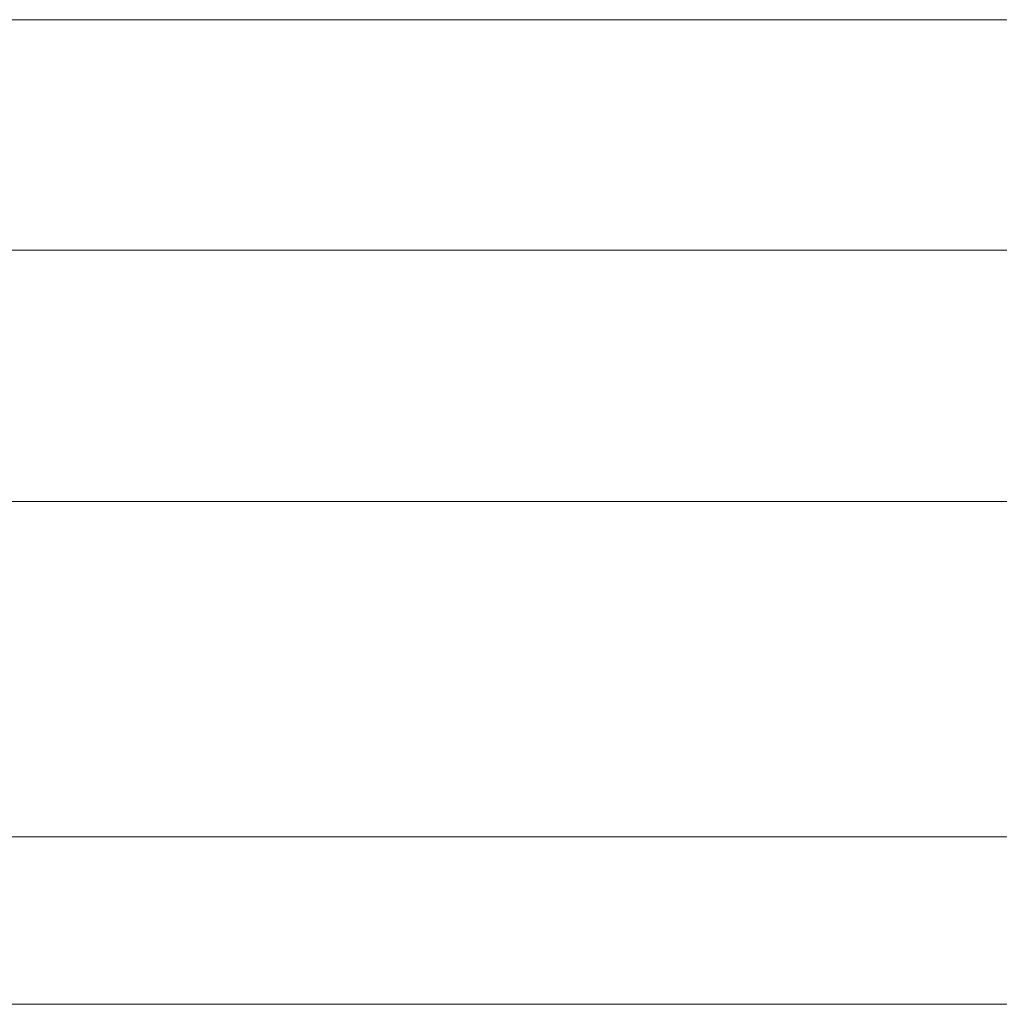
# Model space of a CAD drawing. Header units: metres. Extents: x -3.6 to 84.5, y -11 to 16.8.
# Tile 580 of 656: x 61.4945 to 61.5413, y -0.181 to -0.134. Entities that reach past the tile are written whole.
import ezdxf

# ---------------------------------------------------------------- set-up
doc = ezdxf.new("R2010")
doc.units = ezdxf.units.M
doc.header["$MEASUREMENT"] = 0
doc.layers.add('301 - Elemente.Linie', color=7, linetype='Continuous')

msp = doc.modelspace()

# ---------------------------------------------------------------- linework, layer by layer
at = {"layer": '301 - Elemente.Linie', "color": 7, "linetype": 'Continuous', "lineweight": 5}
for p, q in [((61.544989, -0.134), (59.543989, -0.134)), ((61.557989, -0.145), (59.530989, -0.145)), ((59.530989, -0.157), (61.548489, -0.157)), ((61.548489, -0.157), (59.530989, -0.157)), ((59.530989, -0.173), (61.548489, -0.173)), ((61.548489, -0.173), (59.530989, -0.173)), ((59.530989, -0.181), (61.557989, -0.181)), ((61.557989, -0.181), (59.530989, -0.181))]:
    msp.add_line(p, q, dxfattribs=at)

doc.saveas('drawing.dxf')
